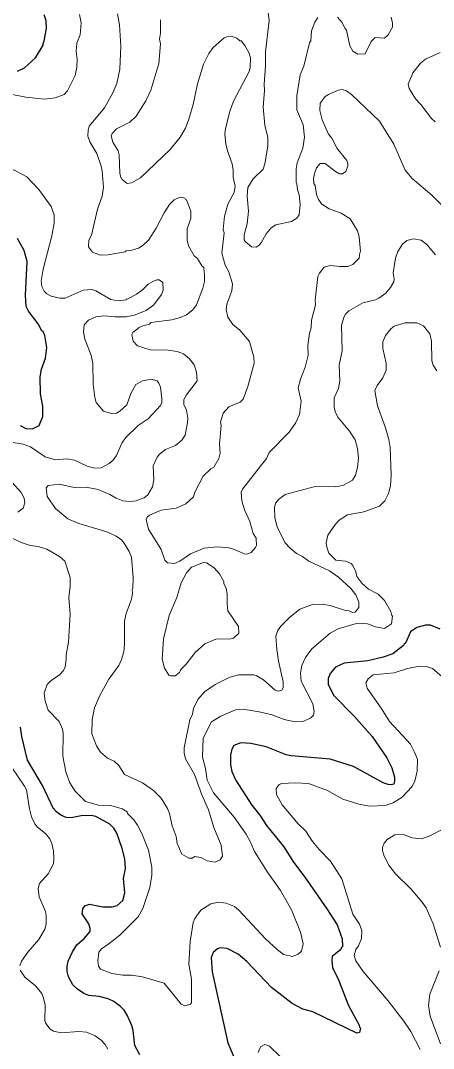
# Model space of a CAD drawing. Extents: x 447.8 to 473.9, y 7733.1 to 7760.8.
# Drawn here: x 454.508 to 456.079, y 7753.422 to 7757.336 of the extents above; entities that cross this region are included whole.
import ezdxf

# ---------------------------------------------------------------- set-up
doc = ezdxf.new("R2010")
doc.units = 0
doc.header["$LTSCALE"] = 0.032
doc.layers.add('1', color=7, linetype='Continuous', lineweight=25)
doc.layers.add('2', color=7, linetype='Continuous', lineweight=13)

msp = doc.modelspace()

# ---------------------------------------------------------------- linework, layer by layer
at = {"layer": '1'}
for points in [[(454.5943, 7757.2414), (454.5938, 7757.2485), (454.5984, 7757.2579), (454.6072, 7757.3056), (454.6057, 7757.3348), (454.5976, 7757.3573)], [(454.4963, 7757.1428), (454.5225, 7757.1556), (454.5653, 7757.1934), (454.5943, 7757.2414)], [(454.507, 7755.7939), (454.5279, 7755.7828), (454.5538, 7755.7807), (454.579, 7755.794), (454.5929, 7755.8277), (454.5928, 7755.8678), (454.5842, 7755.9145), (454.5825, 7755.9788), (454.5875, 7756.0081), (454.6032, 7756.0506), (454.6079, 7756.0907), (454.6001, 7756.1369), (454.5936, 7756.1515), (454.5896, 7756.1544), (454.5756, 7756.1812), (454.5388, 7756.2295), (454.5297, 7756.2472), (454.5264, 7756.29), (454.5335, 7756.4177), (454.5224, 7756.4607), (454.4962, 7756.5062)], [(456.0681, 7755.0333), (456.0485, 7755.0342), (456.0157, 7755.0246), (455.9912, 7755.008), (455.9723, 7754.9654), (455.967, 7754.9615)], [(456.1041, 7755.0188), (456.0681, 7755.0333)], [(455.967, 7754.9615), (455.965, 7754.9557), (455.9239, 7754.9251), (455.8874, 7754.9118), (455.8292, 7754.898), (455.7396, 7754.8884), (455.7063, 7754.8739), (455.6858, 7754.8499), (455.6783, 7754.831), (455.6782, 7754.806), (455.6827, 7754.8019), (455.6987, 7754.7667), (455.7773, 7754.6873), (455.8455, 7754.6097), (455.9015, 7754.5285), (455.9209, 7754.4911), (455.9308, 7754.4548), (455.9313, 7754.4391), (455.9277, 7754.4287), (455.9185, 7754.4262), (455.9062, 7754.4268), (455.887, 7754.4329), (455.7743, 7754.4955), (455.6859, 7754.5237), (455.5372, 7754.5359), (455.5191, 7754.5398), (455.4429, 7754.57), (455.3845, 7754.583), (455.346, 7754.586), (455.3189, 7754.5754), (455.3124, 7754.5621), (455.3071, 7754.5404), (455.3063, 7754.5016), (455.3114, 7754.4767), (455.3254, 7754.4442), (455.3875, 7754.3487), (455.4187, 7754.3104), (455.4439, 7754.2714), (455.5096, 7754.1896), (455.547, 7754.1313), (455.5898, 7754.0747), (455.6731, 7753.9537), (455.712, 7753.8924), (455.7316, 7753.839), (455.7328, 7753.8103), (455.7291, 7753.8068), (455.7271, 7753.7985), (455.6941, 7753.7726), (455.6919, 7753.7573), (455.6949, 7753.7299), (455.7181, 7753.683), (455.7558, 7753.5851), (455.7969, 7753.511), (455.7978, 7753.5026), (455.8015, 7753.4996), (455.7977, 7753.4827), (455.7876, 7753.4809), (455.6204, 7753.5609), (455.5817, 7753.5723), (455.542, 7753.5937), (455.4628, 7753.6545), (455.3685, 7753.7536), (455.3354, 7753.7811), (455.2947, 7753.8022), (455.2669, 7753.8054), (455.2568, 7753.8014), (455.2412, 7753.7874), (455.2334, 7753.7677), (455.2365, 7753.7136), (455.2968, 7753.4436), (455.3294, 7753.3655)], [(454.8068, 7753.6201), (454.768, 7753.6242), (454.7487, 7753.6313), (454.7247, 7753.6476), (454.7071, 7753.6639), (454.6908, 7753.6953), (454.6858, 7753.7151), (454.6851, 7753.7344), (454.6893, 7753.7541), (454.7051, 7753.7903), (454.7226, 7753.8164), (454.7499, 7753.8406), (454.7724, 7753.867), (454.7724, 7753.8783), (454.7675, 7753.896), (454.743, 7753.9341), (454.7447, 7753.9543), (454.7521, 7753.9652), (454.7703, 7753.9712), (454.8209, 7753.9617), (454.8561, 7753.9618), (454.8752, 7753.9668), (454.8976, 7753.9856), (454.9047, 7754.0152), (454.8991, 7754.0695), (454.907, 7754.1075), (454.9046, 7754.1444), (454.8948, 7754.1837), (454.8746, 7754.2414), (454.8635, 7754.2602), (454.8482, 7754.2761), (454.795, 7754.3051), (454.7772, 7754.3096), (454.7387, 7754.308), (454.7006, 7754.3), (454.681, 7754.3016), (454.6618, 7754.3101), (454.6413, 7754.3252), (454.6374, 7754.3328), (454.6328, 7754.334), (454.5914, 7754.4231), (454.535, 7754.52), (454.5129, 7754.6096), (454.5079, 7754.6459)], [(454.9138, 7753.5489), (454.902, 7753.5676), (454.8889, 7753.5814), (454.8629, 7753.601), (454.8417, 7753.6105), (454.8068, 7753.6201)], [(454.9623, 7753.3973), (454.9431, 7753.433), (454.9368, 7753.4901), (454.9318, 7753.51), (454.9138, 7753.5489)]]:
    msp.add_lwpolyline(points, dxfattribs=at)
at = {"layer": '2'}
for points in [[(455.6389, 7757.347), (455.6273, 7757.3293), (455.615, 7757.297), (455.6124, 7757.2582), (455.6074, 7757.2508), (455.5852, 7757.1616), (455.5724, 7757.1283), (455.5596, 7757.0485), (455.5596, 7756.9953), (455.5837, 7756.9385), (455.5885, 7756.8913), (455.5814, 7756.8497), (455.5606, 7756.7936), (455.5564, 7756.7708), (455.5564, 7756.7208), (455.5595, 7756.7143), (455.5612, 7756.6916), (455.5675, 7756.6726), (455.5715, 7756.6349), (455.5676, 7756.5963), (455.5593, 7756.5837), (455.539, 7756.5706), (455.4789, 7756.5576), (455.462, 7756.5461), (455.4426, 7756.5235), (455.424, 7756.4897), (455.416, 7756.4803), (455.4045, 7756.4734), (455.3871, 7756.4743), (455.3627, 7756.4943), (455.3592, 7756.5003), (455.3592, 7756.5194), (455.3703, 7756.5617), (455.3751, 7756.6102), (455.3704, 7756.6667), (455.3728, 7756.6995), (455.393, 7756.7329), (455.4305, 7756.7697), (455.4377, 7756.7897), (455.4489, 7756.8567), (455.4482, 7756.89), (455.4374, 7756.9373), (455.4313, 7757.0055), (455.4361, 7757.0695), (455.4346, 7757.0939), (455.4394, 7757.1618), (455.4394, 7757.217), (455.4538, 7757.3355), (455.4446, 7757.408)], [(454.7324, 7757.3585), (454.7387, 7757.3271), (454.7347, 7757.2818), (454.7227, 7757.2495), (454.7196, 7757.2185), (454.7235, 7757.1879), (454.7218, 7757.1577), (454.7154, 7757.1263), (454.6862, 7757.0677), (454.6738, 7757.0535), (454.6403, 7757.0407), (454.5987, 7757.0366), (454.5284, 7757.0439), (454.4565, 7757.0582)], [(454.8773, 7757.3615), (454.8846, 7757.3191), (454.8895, 7757.2376), (454.8862, 7757.1504), (454.8746, 7757.0954), (454.8594, 7757.06), (454.8269, 7757.0029), (454.7694, 7756.9333), (454.7652, 7756.9182), (454.7645, 7756.8952), (454.7722, 7756.8737), (454.798, 7756.8297), (454.8148, 7756.7817), (454.8189, 7756.7624), (454.823, 7756.7014), (454.819, 7756.6665), (454.8003, 7756.6175), (454.778, 7756.5187), (454.7673, 7756.4993), (454.7664, 7756.4745), (454.7816, 7756.4537), (454.8124, 7756.4419), (454.8403, 7756.4432), (454.9059, 7756.4555), (454.9097, 7756.4588), (454.9282, 7756.4603), (454.9562, 7756.4684), (454.975, 7756.48), (454.9946, 7756.4998), (455.0237, 7756.545), (455.0539, 7756.6032), (455.0752, 7756.6347), (455.0924, 7756.653), (455.111, 7756.6623), (455.1222, 7756.6629), (455.1336, 7756.659), (455.136, 7756.6539), (455.1397, 7756.6529), (455.1564, 7756.6094), (455.1564, 7756.5816), (455.142, 7756.5428), (455.1413, 7756.4989), (455.1473, 7756.4777), (455.1688, 7756.4397), (455.1809, 7756.4292), (455.198, 7756.4012), (455.2049, 7756.3949), (455.2084, 7756.3655), (455.2076, 7756.3425), (455.2013, 7756.3173), (455.1775, 7756.2533), (455.1641, 7756.2348), (455.139, 7756.2155), (455.1149, 7756.2049), (455.084, 7756.1963), (455.0039, 7756.1854), (454.9989, 7756.1797), (454.9737, 7756.1733), (454.9592, 7756.1666), (454.9354, 7756.1479), (454.9311, 7756.1401), (454.9361, 7756.1146), (454.9525, 7756.0977), (455.0013, 7756.082), (455.0697, 7756.0803), (455.1033, 7756.076), (455.1281, 7756.0662), (455.1509, 7756.0472)], [(455.0401, 7757.3383), (455.0401, 7757.287), (455.0369, 7757.2653), (455.0401, 7757.247), (455.0337, 7757.1725), (455.004, 7757.0703), (454.9848, 7757.0294), (454.9482, 7756.9716), (454.9241, 7756.9489), (454.8732, 7756.9233), (454.856, 7756.9059), (454.8527, 7756.8971), (454.8594, 7756.8721), (454.8798, 7756.8391), (454.8838, 7756.8249), (454.8863, 7756.7541), (454.8896, 7756.7378), (454.8925, 7756.7367), (454.8947, 7756.73), (454.9138, 7756.7152), (454.9305, 7756.7181), (454.9642, 7756.737), (455.0768, 7756.8448), (455.1147, 7756.8913), (455.1357, 7756.9262), (455.1487, 7756.9607), (455.1643, 7757.0158), (455.1814, 7757.095), (455.2041, 7757.1692), (455.2244, 7757.2101), (455.2404, 7757.2327), (455.2832, 7757.2694), (455.2969, 7757.2747), (455.3108, 7757.2762), (455.3303, 7757.269), (455.3421, 7757.2581), (455.347, 7757.2577), (455.3613, 7757.2405), (455.3767, 7757.2145), (455.3832, 7757.1937), (455.3816, 7757.1552), (455.3772, 7757.1412), (455.3179, 7757.0281), (455.3039, 7756.9889), (455.2876, 7756.9248), (455.2855, 7756.9032), (455.2887, 7756.8659), (455.2949, 7756.8391), (455.3135, 7756.7906), (455.3174, 7756.766), (455.3175, 7756.7397), (455.3239, 7756.7046), (455.3205, 7756.6803), (455.296, 7756.6361), (455.2839, 7756.5913), (455.2792, 7756.5398), (455.2822, 7756.5273), (455.2734, 7756.4498), (455.286, 7756.404), (455.3001, 7756.3787)], [(455.9185, 7757.3479), (455.9234, 7757.3255), (455.9234, 7757.3103), (455.906, 7757.2813), (455.893, 7757.2686), (455.8576, 7757.2707), (455.8421, 7757.2554), (455.8195, 7757.2085), (455.7916, 7757.2074), (455.7724, 7757.2191), (455.7602, 7757.2394), (455.7486, 7757.2995), (455.7429, 7757.3051), (455.7307, 7757.3289), (455.714, 7757.3487)], [(456.0855, 7756.9497), (456.071, 7756.9621), (456.0313, 7757.016), (456.0105, 7757.0376), (455.9866, 7757.0773), (455.9828, 7757.0928), (456.0002, 7757.1369), (456.0302, 7757.1738), (456.0491, 7757.1891), (456.1048, 7757.2134)], [(455.6917, 7756.8873), (455.679, 7756.9036), (455.6556, 7756.957), (455.6462, 7756.9933), (455.6476, 7757.021), (455.6666, 7757.0458), (455.679, 7757.0543), (455.716, 7757.0704), (455.7317, 7757.0726), (455.7481, 7757.0681), (455.7668, 7757.0546), (455.8735, 7756.9527), (455.9282, 7756.865), (455.9716, 7756.7657), (455.998, 7756.7343), (456.0722, 7756.6706), (456.1158, 7756.6277)], [(455.745, 7756.7606), (455.7535, 7756.7829), (455.7534, 7756.7932), (455.7495, 7756.8025), (455.7131, 7756.8485), (455.6917, 7756.8873)], [(455.297, 7756.2068), (455.3156, 7756.1783), (455.3424, 7756.1571), (455.3792, 7756.1131), (455.396, 7756.0538), (455.3967, 7756.0307), (455.3731, 7755.9427), (455.3545, 7755.8938), (455.343, 7755.883), (455.3, 7755.8646), (455.279, 7755.8405), (455.2687, 7755.806), (455.2709, 7755.7938), (455.2654, 7755.7223), (455.2677, 7755.6883), (455.2628, 7755.6688), (455.2431, 7755.6357), (455.2318, 7755.6284), (455.2033, 7755.6011), (455.1708, 7755.5405), (455.166, 7755.5224), (455.1374, 7755.4962), (455.1, 7755.4789), (455.0436, 7755.472), (454.9985, 7755.4526), (454.9899, 7755.4448), (454.9857, 7755.4364), (454.9946, 7755.3994), (455.0432, 7755.3215), (455.0567, 7755.2807), (455.0677, 7755.2707), (455.0931, 7755.2685), (455.1143, 7755.277), (455.155, 7755.3048), (455.2065, 7755.3269), (455.2556, 7755.3324), (455.2998, 7755.3284), (455.3224, 7755.322), (455.3589, 7755.3052), (455.3692, 7755.3044), (455.385, 7755.3109), (455.4021, 7755.3297), (455.4055, 7755.3374), (455.404, 7755.3649), (455.3926, 7755.3828), (455.3797, 7755.4282), (455.3603, 7755.4724), (455.3495, 7755.5075), (455.3479, 7755.5405), (455.3524, 7755.5514), (455.4443, 7755.6677), (455.4542, 7755.6913), (455.5301, 7755.7687), (455.5543, 7755.8027), (455.5698, 7755.8355), (455.5755, 7755.8871), (455.5644, 7755.9369), (455.573, 7755.9701), (455.5909, 7756.0156), (455.6028, 7756.0616), (455.6013, 7756.0978), (455.6077, 7756.1455), (455.6139, 7756.1661), (455.6149, 7756.1954), (455.6301, 7756.2534), (455.6288, 7756.2707), (455.6392, 7756.3607), (455.6455, 7756.3738), (455.6636, 7756.3972), (455.687, 7756.4034), (455.7224, 7756.3986), (455.7526, 7756.3995), (455.7721, 7756.4072), (455.7968, 7756.4309), (455.7985, 7756.4506), (455.8015, 7756.4563), (455.7968, 7756.5127), (455.7903, 7756.5351), (455.7616, 7756.5804), (455.7273, 7756.6016), (455.6818, 7756.6187), (455.6539, 7756.6369), (455.6419, 7756.654), (455.6345, 7756.6732), (455.6284, 7756.7077), (455.6244, 7756.7155), (455.6229, 7756.734), (455.6272, 7756.7571), (455.6343, 7756.7754), (455.6485, 7756.7911), (455.6669, 7756.7911), (455.7058, 7756.7606), (455.721, 7756.7521), (455.7335, 7756.7522), (455.745, 7756.7606)], [(454.4675, 7756.7746), (454.5316, 7756.7402), (454.5782, 7756.6922), (454.6241, 7756.6277), (454.6361, 7756.5957), (454.6361, 7756.5637), (454.6275, 7756.5163)], [(454.6275, 7756.5163), (454.5947, 7756.3887), (454.5861, 7756.3427), (454.5889, 7756.3231), (454.5979, 7756.3053), (454.6083, 7756.2956)], [(455.5066, 7754.8178), (455.489, 7754.8967), (455.4827, 7754.9405), (455.4796, 7754.9913), (455.4871, 7755.0144), (455.4991, 7755.0307), (455.5315, 7755.0629), (455.5705, 7755.0941), (455.6192, 7755.1128), (455.6573, 7755.1135), (455.6862, 7755.1079), (455.7443, 7755.0896), (455.7576, 7755.0887), (455.7707, 7755.0824), (455.7808, 7755.0833), (455.795, 7755.1013), (455.7952, 7755.1208), (455.7831, 7755.1487), (455.7641, 7755.1727), (455.7177, 7755.2168), (455.6833, 7755.2401), (455.6047, 7755.2778), (455.5804, 7755.2947), (455.5577, 7755.3061), (455.5333, 7755.3267), (455.514, 7755.3484), (455.4848, 7755.4084), (455.4753, 7755.4418), (455.4746, 7755.4831), (455.4794, 7755.4988), (455.4889, 7755.5125), (455.5149, 7755.5305), (455.6292, 7755.5617), (455.7065, 7755.5601), (455.7344, 7755.5657), (455.7708, 7755.5857), (455.7817, 7755.6052), (455.7904, 7755.6333), (455.7937, 7755.6697), (455.7904, 7755.7059), (455.7809, 7755.7391), (455.7597, 7755.772), (455.7154, 7755.8256), (455.705, 7755.8465), (455.7007, 7755.864), (455.7015, 7755.8986), (455.7176, 7755.9351), (455.7231, 7755.9644), (455.7199, 7756.0237), (455.7319, 7756.0783), (455.7296, 7756.176), (455.7391, 7756.209), (455.7445, 7756.2182), (455.7573, 7756.2304), (455.8107, 7756.2606), (455.8588, 7756.2725), (455.8713, 7756.2783), (455.8976, 7756.2981), (455.9156, 7756.3186), (455.9282, 7756.3406), (455.9298, 7756.3524), (455.9251, 7756.3751), (455.9346, 7756.4303), (455.9429, 7756.4557), (455.9609, 7756.4841), (455.977, 7756.4981), (456.0024, 7756.5043), (456.0318, 7756.4996), (456.0542, 7756.4834), (456.0871, 7756.444)], [(455.3001, 7756.3787), (455.315, 7756.3332), (455.3123, 7756.3059), (455.2926, 7756.2555), (455.2903, 7756.2338), (455.297, 7756.2068)], [(454.6083, 7756.2956), (454.6251, 7756.2863), (454.657, 7756.2783), (454.6784, 7756.2783), (454.746, 7756.3085), (454.7788, 7756.3119), (454.7948, 7756.3071), (454.8518, 7756.2737), (454.8793, 7756.2688), (454.9098, 7756.2726), (454.9112, 7756.2756), (454.9155, 7756.2752), (454.9497, 7756.2935), (454.971, 7756.3085), (454.9934, 7756.3318), (455.0113, 7756.3424), (455.027, 7756.3479), (455.0358, 7756.348), (455.049, 7756.3377), (455.0505, 7756.3097), (455.0448, 7756.292), (455.0149, 7756.2532), (454.9863, 7756.2314), (454.9399, 7756.2136), (454.9102, 7756.207), (454.8663, 7756.207), (454.825, 7756.2117), (454.7948, 7756.2077), (454.7664, 7756.1951), (454.7498, 7756.1767), (454.7476, 7756.1493), (454.752, 7756.1224), (454.7772, 7756.0618), (454.7836, 7756.0302), (454.7837, 7755.9509), (454.7905, 7755.9009), (454.7962, 7755.8813), (454.8231, 7755.8489), (454.8538, 7755.8399), (454.8734, 7755.8413), (454.8852, 7755.8483), (454.9119, 7755.8731), (454.9278, 7755.9156), (454.9472, 7755.9503), (454.9725, 7755.9639), (455.0045, 7755.9696), (455.0272, 7755.964), (455.0344, 7755.9546), (455.0403, 7755.9393), (455.0458, 7755.8954), (455.045, 7755.8814), (455.04, 7755.8695), (454.9931, 7755.8192), (454.9556, 7755.7932), (454.907, 7755.7463), (454.8935, 7755.7268), (454.8736, 7755.679), (454.8608, 7755.6622), (454.8455, 7755.6494), (454.8151, 7755.6327), (454.7897, 7755.6315), (454.7615, 7755.6385), (454.713, 7755.6618), (454.6842, 7755.6666), (454.6406, 7755.6627), (454.6023, 7755.6741), (454.546, 7755.7125), (454.5183, 7755.7226), (454.471, 7755.7307)], [(455.8132, 7755.0406), (455.8285, 7755.0383), (455.859, 7755.0275), (455.8927, 7755.0215), (455.9197, 7755.0389), (455.9234, 7755.0676), (455.9202, 7755.0707), (455.9162, 7755.0863), (455.8928, 7755.1275), (455.868, 7755.152), (455.8316, 7755.171), (455.8059, 7755.1935), (455.7872, 7755.219), (455.7839, 7755.2365), (455.7724, 7755.2611), (455.7656, 7755.2688), (455.7443, 7755.2778), (455.7071, 7755.281), (455.6814, 7755.3084), (455.6732, 7755.3303), (455.6702, 7755.3476), (455.6769, 7755.3764), (455.7068, 7755.4187), (455.7205, 7755.4332), (455.7525, 7755.4533), (455.8136, 7755.4656), (455.8734, 7755.487), (455.8944, 7755.5069), (455.9082, 7755.5344), (455.9156, 7755.5645), (455.9186, 7755.6058), (455.9138, 7755.7095), (455.9089, 7755.7404), (455.8969, 7755.7855), (455.8654, 7755.8692), (455.8554, 7755.9269), (455.8648, 7755.9461), (455.8868, 7755.9756), (455.8994, 7756.0041), (455.8996, 7756.0317), (455.8863, 7756.0875), (455.8868, 7756.1118), (455.8968, 7756.136), (455.9165, 7756.1622), (455.929, 7756.1717), (455.9718, 7756.185), (456.0161, 7756.1853), (456.0407, 7756.1738), (456.0646, 7756.1433), (456.0709, 7756.1147), (456.0725, 7756.0398), (456.0774, 7756.0235), (456.0922, 7756.0017)], [(455.1509, 7756.0472), (455.1683, 7756.025), (455.1779, 7755.9968), (455.1796, 7755.9636), (455.1396, 7755.9112), (455.1292, 7755.8924)], [(455.1292, 7755.8924), (455.1297, 7755.8738), (455.1389, 7755.8528), (455.1444, 7755.8222), (455.1435, 7755.805), (455.1339, 7755.7573), (455.1217, 7755.7386), (455.0981, 7755.7174), (455.0593, 7755.7019), (455.0367, 7755.6841), (455.028, 7755.6737), (455.0129, 7755.6402), (455.0145, 7755.5868), (455.0105, 7755.5599), (454.9926, 7755.5302), (454.9785, 7755.5181), (454.9484, 7755.5071), (454.9231, 7755.5048), (454.8976, 7755.5076), (454.8713, 7755.517), (454.8474, 7755.5314), (454.8032, 7755.5503), (454.7576, 7755.5593), (454.7123, 7755.5577), (454.6566, 7755.5705), (454.6128, 7755.565), (454.6057, 7755.5565), (454.6095, 7755.5237), (454.6407, 7755.4778), (454.6885, 7755.4387), (454.7297, 7755.4202), (454.8368, 7755.3884), (454.8718, 7755.3725), (454.8924, 7755.3582), (454.9028, 7755.3463), (454.9217, 7755.3142), (454.9295, 7755.2922), (454.9367, 7755.2138), (454.9352, 7755.174), (454.9327, 7755.1687), (454.9344, 7755.1557), (454.9296, 7755.1329), (454.9102, 7755.0775), (454.9038, 7755.0483), (454.9038, 7754.9615), (454.9005, 7754.9326), (454.8917, 7754.9025), (454.8814, 7754.8804), (454.844, 7754.8286), (454.8098, 7754.766), (454.789, 7754.7194), (454.7811, 7754.674), (454.7794, 7754.6202), (454.7971, 7754.5744), (454.812, 7754.5506), (454.8388, 7754.5274), (454.8637, 7754.5164), (454.8822, 7754.4992), (454.9037, 7754.4656), (454.9726, 7754.434), (455.0139, 7754.4046), (455.0435, 7754.3751), (455.0672, 7754.3355), (455.0753, 7754.3163), (455.0844, 7754.2702), (455.0996, 7754.2288), (455.1043, 7754.2025), (455.1222, 7754.162), (455.1479, 7754.1461), (455.1606, 7754.1467), (455.1715, 7754.1532), (455.1939, 7754.1497), (455.2174, 7754.1361), (455.249, 7754.1309), (455.2669, 7754.1397), (455.2766, 7754.1542), (455.2716, 7754.1961), (455.2436, 7754.2634), (455.2234, 7754.3311), (455.1983, 7754.3875), (455.1694, 7754.4645), (455.1362, 7754.5247), (455.13, 7754.5465), (455.1301, 7754.5668), (455.1525, 7754.6726), (455.1621, 7754.6949), (455.1665, 7754.7161), (455.183, 7754.7507), (455.2084, 7754.7793), (455.2488, 7754.8083), (455.3043, 7754.8361), (455.3383, 7754.845), (455.3944, 7754.845), (455.4045, 7754.8422), (455.4319, 7754.8252)], [(454.4539, 7755.6019), (454.51, 7755.5387), (454.5224, 7755.5177), (454.5239, 7755.4994), (454.5185, 7755.4785), (454.4976, 7755.4635)], [(454.4783, 7755.364), (454.511, 7755.3484), (454.5445, 7755.3369), (454.5752, 7755.3332), (454.6075, 7755.3235), (454.6556, 7755.2945), (454.676, 7755.2773), (454.6967, 7755.2152), (454.697, 7755.1818)], [(454.697, 7755.1818), (454.6915, 7755.1389), (454.697, 7755.0757), (454.6899, 7754.9689), (454.6811, 7754.9207), (454.6818, 7754.904)], [(455.5922, 7754.9103), (455.6167, 7754.9438), (455.6865, 7755.0031), (455.7163, 7755.0197), (455.7809, 7755.039), (455.8132, 7755.0406)], [(454.6818, 7754.904), (454.6772, 7754.8747), (454.6716, 7754.8615), (454.6548, 7754.8429), (454.6262, 7754.8238), (454.6089, 7754.8073), (454.5985, 7754.7748), (454.6013, 7754.7438), (454.6133, 7754.7096), (454.6545, 7754.6671), (454.6675, 7754.6379), (454.6699, 7754.6207), (454.6684, 7754.5351), (454.6798, 7754.4747), (454.6959, 7754.4338), (454.7158, 7754.4016), (454.755, 7754.3619), (454.8044, 7754.3485), (454.8509, 7754.3472), (454.8945, 7754.3343), (454.9133, 7754.3231), (454.9153, 7754.316), (454.9389, 7754.2922), (454.9532, 7754.2724), (454.9697, 7754.2403), (454.9942, 7754.1773), (455.008, 7754.1124), (455.008, 7754.0816), (455, 7754.0354), (454.9735, 7753.955), (454.9553, 7753.9235), (454.8852, 7753.8533), (454.8457, 7753.8215), (454.816, 7753.8016), (454.8055, 7753.7888), (454.8022, 7753.7552), (454.8045, 7753.736), (454.8125, 7753.7237), (454.8554, 7753.7069), (454.8969, 7753.7014), (454.9302, 7753.7012), (454.9725, 7753.6949), (455.055, 7753.6708), (455.1185, 7753.5905), (455.1337, 7753.5842), (455.1544, 7753.5905), (455.1587, 7753.5974), (455.1587, 7753.6863), (455.1485, 7753.7424), (455.1539, 7753.8299), (455.1648, 7753.9011), (455.1711, 7753.9175), (455.1936, 7753.9491), (455.2322, 7753.9728), (455.2614, 7753.9785), (455.2899, 7753.9754), (455.3223, 7753.9625), (455.3389, 7753.9483), (455.4396, 7753.8396), (455.4837, 7753.7988), (455.5089, 7753.7795), (455.543, 7753.7718), (455.5637, 7753.781), (455.5773, 7753.7929), (455.5828, 7753.8207), (455.5737, 7753.8647), (455.5385, 7753.9493), (455.4966, 7754.0233), (455.4473, 7754.0935), (455.3984, 7754.1721), (455.3842, 7754.2051), (455.3659, 7754.2381), (455.3201, 7754.3023), (455.2416, 7754.3959), (455.2182, 7754.4439), (455.2116, 7754.4875), (455.1997, 7754.5309), (455.2029, 7754.6029), (455.2339, 7754.666), (455.2698, 7754.6878), (455.3259, 7754.7113), (455.3547, 7754.7136), (455.4161, 7754.7041), (455.4657, 7754.6925), (455.5111, 7754.6748), (455.5528, 7754.6656), (455.5817, 7754.6671), (455.6113, 7754.679), (455.6228, 7754.6915), (455.6252, 7754.7055), (455.6204, 7754.734), (455.5758, 7754.8203), (455.5732, 7754.8506), (455.5786, 7754.8796), (455.5922, 7754.9103)], [(456.0287, 7753.4187), (455.9933, 7753.4868), (455.9665, 7753.5262), (455.907, 7753.6028), (455.8111, 7753.7154), (455.7841, 7753.7562), (455.7778, 7753.7755), (455.784, 7753.7994), (455.7937, 7753.8129), (455.8052, 7753.8404), (455.807, 7753.8706), (455.798, 7753.8949), (455.7716, 7753.934), (455.7307, 7754.0678), (455.6867, 7754.135), (455.6437, 7754.1797), (455.6188, 7754.2102), (455.5929, 7754.2488), (455.5641, 7754.2776), (455.5035, 7754.3499), (455.4815, 7754.3887), (455.48, 7754.4123), (455.4915, 7754.427), (455.5019, 7754.4311), (455.5529, 7754.4329), (455.6039, 7754.4305), (455.6763, 7754.4041), (455.7337, 7754.3717), (455.7951, 7754.3524), (455.8359, 7754.3441), (455.8956, 7754.3467), (455.9253, 7754.357), (455.9599, 7754.3782), (455.9969, 7754.4176), (456.0083, 7754.4394), (456.0172, 7754.4783), (456.0177, 7754.5231), (456.0074, 7754.5504), (455.991, 7754.5808), (455.9115, 7754.6669), (455.8825, 7754.7139), (455.8267, 7754.7935), (455.8218, 7754.8137), (455.8307, 7754.8292), (455.8492, 7754.8449), (455.9299, 7754.8527), (455.9802, 7754.8692), (456.0272, 7754.877), (456.0567, 7754.8746), (456.0758, 7754.8689), (456.1115, 7754.8364)], [(455.4319, 7754.8252), (455.4763, 7754.7866), (455.4877, 7754.7826), (455.5016, 7754.7864), (455.5073, 7754.7951), (455.5066, 7754.8178)], [(454.4753, 7754.4912), (454.5236, 7754.4205), (454.5307, 7754.4061), (454.5421, 7754.3343), (454.55, 7754.3034), (454.5618, 7754.2768), (454.5723, 7754.2643), (454.603, 7754.2406), (454.6195, 7754.2207), (454.6273, 7754.2019), (454.6337, 7754.1726), (454.6351, 7754.1435), (454.6328, 7754.1253), (454.6135, 7754.0867), (454.5797, 7754.0495), (454.5753, 7754.0316), (454.579, 7753.9997), (454.6025, 7753.9432), (454.6055, 7753.9279), (454.6053, 7753.8951), (454.6004, 7753.8761), (454.5771, 7753.8368), (454.5352, 7753.789), (454.5114, 7753.7539), (454.5055, 7753.7371)], [(456.1062, 7753.8078), (456.0777, 7753.8965), (456.0517, 7753.9569), (456.0363, 7753.9796), (455.9938, 7754.0285), (455.935, 7754.0873), (455.9091, 7754.1194), (455.891, 7754.1547), (455.8851, 7754.175), (455.8851, 7754.1882), (455.8914, 7754.2034), (455.903, 7754.2177), (455.9321, 7754.2354), (455.9613, 7754.2383), (455.9983, 7754.2235), (456.0322, 7754.2207), (456.0629, 7754.2304), (456.1222, 7754.2607)], [(454.5063, 7753.7198), (454.5243, 7753.6936), (454.5655, 7753.6602), (454.5886, 7753.6308), (454.5946, 7753.6176), (454.6015, 7753.5888), (454.6007, 7753.5291), (454.6042, 7753.5166), (454.6203, 7753.4951), (454.6339, 7753.4874), (454.6627, 7753.4816), (454.7296, 7753.4862), (454.7589, 7753.4846), (454.7913, 7753.4702), (454.8144, 7753.4538), (454.8296, 7753.4368), (454.8395, 7753.4198)], [(456.1054, 7753.4391), (456.066, 7753.5452), (456.0598, 7753.586), (456.0657, 7753.6293), (456.1012, 7753.7177)], [(455.4118, 7753.4072), (455.4207, 7753.4288), (455.4371, 7753.4371), (455.4549, 7753.431), (455.494, 7753.3931)]]:
    msp.add_lwpolyline(points, dxfattribs=at)
msp.add_lwpolyline([(455.2967, 7755.0883), (455.2935, 7755.1133), (455.2942, 7755.1528), (455.2904, 7755.173), (455.2817, 7755.1923), (455.2818, 7755.2002), (455.2646, 7755.229), (455.245, 7755.2516), (455.2157, 7755.2708), (455.2037, 7755.2722), (455.158, 7755.2547), (455.1396, 7755.2329), (455.1186, 7755.1943), (455.1021, 7755.1391), (455.0729, 7755.0708), (455.0514, 7754.9817), (455.0472, 7754.9039), (455.0551, 7754.8698), (455.0726, 7754.8433), (455.0803, 7754.8403), (455.0967, 7754.8403), (455.1123, 7754.8534), (455.1183, 7754.8646), (455.1383, 7754.8854), (455.1728, 7754.9298), (455.2095, 7754.9622), (455.2514, 7754.9804), (455.3085, 7754.9815), (455.3183, 7754.9843), (455.3384, 7755.0033), (455.3367, 7755.0283)], close=True, dxfattribs=at)

doc.saveas('drawing.dxf')
